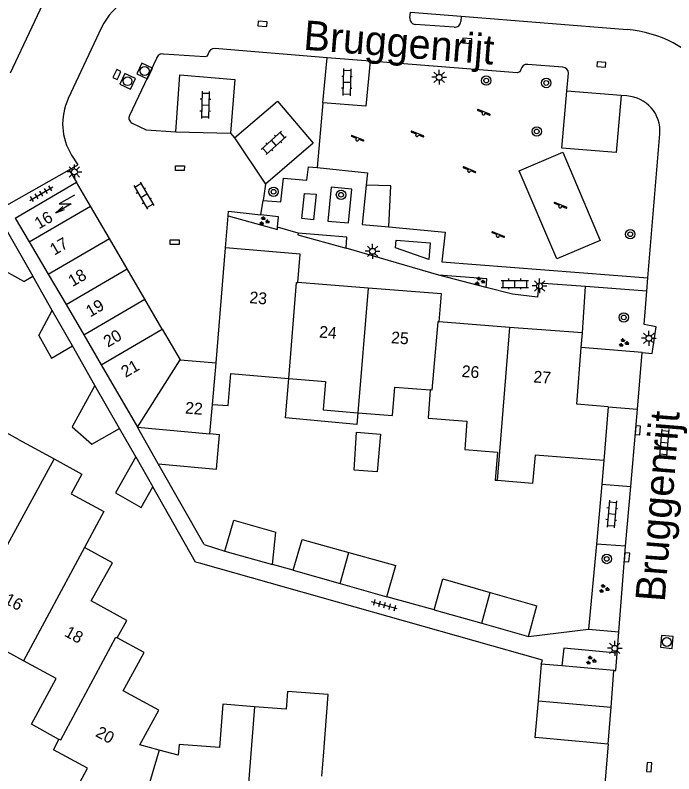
# Model space of a CAD drawing. Extents: x 126000 to 131009, y 393000 to 395500.
# Drawn here: x 130729.3 to 130785.1, y 395324.1 to 395388.4 of the extents above; entities that cross this region are included whole.
import ezdxf

# ---------------------------------------------------------------- set-up
doc = ezdxf.new("R2010")
doc.units = 0
for name, color, linetype in [('gg-afsc-erfafscheiding', 7, 'Continuous'), ('gg-afsc-muur', 7, 'Continuous'), ('gg-anno-huisnummerreeks BGT', 7, 'Continuous'), ('gg-anno-openbare ruimte label', 7, 'Continuous'), ('gg-bbg-bijgebouw', 7, 'Continuous'), ('gg-bbg-gedigitaliseerde bebouwing', 7, 'Continuous'), ('gg-bbg-gedigitaliseerde bijgebouw', 7, 'Continuous'), ('gg-bbg-hoofdgebouw', 7, 'Continuous'), ('gg-bbg-luifel en loopbrug', 7, 'Continuous'), ('gg-bbg-tussenscheiding', 7, 'Continuous'), ('gg-knt-verharding', 7, 'Continuous'), ('gg-knt-verharding nz', 7, 'Continuous'), ('gt-grn-groengrens', 7, 'Continuous'), ('gt-grn-weggrens', 7, 'Continuous'), ('gt-symb-boom', 7, 'Continuous'), ('gt-symb-groenvak', 7, 'Continuous'), ('gt-symb-klinker verharding', 7, 'Continuous'), ('gt-symb-kolk', 7, 'Continuous'), ('gt-symb-kolk center center', 7, 'Continuous'), ('gt-symb-lichtmast', 7, 'Continuous'), ('gt-symb-rioolschacht', 7, 'Continuous'), ('gt-symb-speelvoorziening', 7, 'Continuous'), ('gt-symb-tegel verharding', 7, 'Continuous'), ('gt-symb-trafo symbool', 7, 'Continuous')]:
    doc.layers.add(name, color=color, linetype=linetype)

# ---------------------------------------------------------------- blocks, each defined once
blk = doc.blocks.new('gt0-KL1')
at = {"layer": 'gt-symb-klinker verharding'}
for p, q in [((-1.15, 0.3), (1.15, 0.3)), ((-1, -0.3), (-1, 0.3)), ((-0.5, 0.3), (-0.5, 0.45)), ((0, -0.3), (0, 0.3)), ((0.5, 0.3), (0.5, 0.45)), ((1, -0.3), (1, 0.3)), ((-1.15, -0.3), (1.15, -0.3)), ((-0.5, -0.45), (-0.5, -0.3)), ((0.5, -0.45), (0.5, -0.3))]:
    blk.add_line(p, q, dxfattribs=at)
blk = doc.blocks.new('gt0-KOLK')
at = {"layer": 'gt-symb-kolk'}
blk.add_lwpolyline([(0, 0), (0.375, 0), (0.375, 0.4), (-0.375, 0.4), (-0.375, 0), (0, 0)], dxfattribs=at)
blk = doc.blocks.new('gt0-HSP')
at = {"layer": 'gt-symb-trafo symbool'}
for points in [[(0.771, 0.746), (-0.529, -0.004), (0.471, -0.004), (-0.829, -0.754)], [(-0.217, -0.24), (-0.829, -0.754), (-0.077, -0.48)]]:
    blk.add_lwpolyline(points, dxfattribs=at)
blk = doc.blocks.new('gt0-LMAST')
at = {"layer": 'gt-symb-lichtmast'}
for p, q in [((-0.182, 0.173), (-0.447, 0.438)), ((-0.005, 0.246), (-0.005, 0.621)), ((0.172, 0.173), (0.437, 0.438)), ((-0.255, -0.004), (-0.63, -0.004)), ((-0.182, -0.181), (-0.447, -0.446)), ((-0.005, -0.254), (-0.005, -0.629)), ((0.437, -0.446), (0.172, -0.181)), ((0.245, -0.004), (0.62, -0.004))]:
    blk.add_line(p, q, dxfattribs=at)
blk.add_circle((-0.005, -0.004), 0.25, dxfattribs=at)
blk = doc.blocks.new('gt0-RS')
at = {"layer": 'gt-symb-rioolschacht'}
blk.add_lwpolyline([(-0.5, -0.5), (0.5, -0.5), (0.5, 0.5), (-0.5, 0.5)], close=True, dxfattribs=at)
blk.add_circle((0, 0), 0.375, dxfattribs=at)
blk = doc.blocks.new('gt0-TEG1')
at = {"layer": 'gt-symb-tegel verharding'}
for p, q in [((-1.125, 0), (1.125, 0)), ((-0.9, -0.25), (-0.9, 0.25)), ((-0.45, -0.25), (-0.45, 0.25)), ((0, -0.25), (0, 0.25)), ((0.45, -0.25), (0.45, 0.25)), ((0.9, -0.25), (0.9, 0.25))]:
    blk.add_line(p, q, dxfattribs=at)
blk = doc.blocks.new('gt0-BOOM')
at = {"layer": 'gt-symb-boom'}
for radius in [0.4, 0.2]:
    blk.add_circle((0, 0), radius, dxfattribs=at)
blk = doc.blocks.new('gt0-KOLKCC')
at = {"layer": 'gt-symb-kolk center center'}
blk.add_lwpolyline([(-0.375, 0.2), (0.375, 0.2), (0.375, -0.2), (-0.375, -0.2)], close=True, dxfattribs=at)
blk = doc.blocks.new('gt0-SV')
at = {"layer": 'gt-symb-speelvoorziening'}
for p, q in [((-0.477, 0.255), (-0.08, 0.096)), ((0.542, -0.076), (-0.449, 0.324)), ((0.125, 0.014), (0.515, -0.143))]:
    blk.add_line(p, q, dxfattribs=at)
for centre, radius, start, end in [((-0.466, 0.291), 0.0369, 63.6251, 252.66016), ((-0.002, -0.005), 0.128, 127.68665, 8.59861), ((0.531, -0.111), 0.0363, 243.50852, 72.54358)]:
    blk.add_arc(centre, radius, start, end, dxfattribs=at)
blk = doc.blocks.new('gt0-GRVAK')
at = {"layer": 'gt-symb-groenvak'}
for p, q in [((-0.11, 0.189), (-0.228, 0.24)), ((-0.182, 0.153), (0.088, 0.153)), ((-0.091, 0.211), (-0.156, 0.322)), ((-0.047, 0.214), (-0.047, 0.393)), ((-0.004, 0.211), (0.061, 0.322)), ((0.015, 0.189), (0.133, 0.24)), ((0.262, -0.052), (0.197, 0.059)), ((0.305, -0.049), (0.305, 0.13)), ((0.349, -0.052), (0.414, 0.059)), ((-0.245, -0.228), (-0.363, -0.177)), ((-0.318, -0.264), (-0.047, -0.264)), ((-0.226, -0.206), (-0.291, -0.095)), ((-0.183, -0.203), (-0.183, -0.024)), ((-0.139, -0.206), (-0.074, -0.095)), ((-0.12, -0.228), (-0.002, -0.177)), ((0.243, -0.074), (0.125, -0.023)), ((0.17, -0.11), (0.441, -0.11)), ((0.368, -0.074), (0.486, -0.023))]:
    blk.add_line(p, q, dxfattribs=at)

msp = doc.modelspace()

# ---------------------------------------------------------------- linework, layer by layer
at = {"layer": 'gg-afsc-erfafscheiding'}
for p, q in [((130727.944, 395371.956), (130733.883, 395375.311)), ((130733.883, 395375.311), (130734.622, 395375.728)), ((130732.468, 395363.398), (130730.819, 395366.294)), ((130736.084, 395357.047), (130734.184, 395360.385)), ((130739.538, 395350.98), (130738.165, 395353.392)), ((130745.338, 395343.573), (130741.448, 395350.404)), ((130744.609, 395342.075), (130740.98, 395348.449)), ((130745.338, 395343.573), (130747.095, 395343)), ((130745.058, 395341.948), (130744.609, 395342.075)), ((130752.886, 395341.377), (130751.139, 395341.859)), ((130764.832, 395338.019), (130760.823, 395339.123)), ((130779.568, 395326.643), (130779.197, 395322.035))]:
    msp.add_line(p, q, dxfattribs=at)
msp.add_lwpolyline([(130773.913, 395333.428), (130774.015, 395333.742), (130745.058, 395341.948)], dxfattribs=at)
at = {"layer": 'gg-afsc-muur'}
for p, q in [((130779.214, 395350.675), (130779.042, 395348.676)), ((130779.042, 395348.676), (130778.588, 395343.598)), ((130778.588, 395343.598), (130777.922, 395336.373)), ((130772.832, 395335.771), (130777.922, 395336.373))]:
    msp.add_line(p, q, dxfattribs=at)
at = {"layer": 'gg-bbg-bijgebouw'}
for p, q in [((130737.302, 395369.505), (130735.711, 395372.238)), ((130738.81, 395366.914), (130737.302, 395369.505)), ((130740.302, 395364.35), (130738.81, 395366.914)), ((130741.788, 395361.797), (130740.302, 395364.35)), ((130741.788, 395361.797), (130743.292, 395359.213)), ((130743.292, 395359.213), (130746.363, 395358.969)), ((130747.095, 395343), (130751.139, 395341.859)), ((130752.886, 395341.377), (130756.87, 395340.246)), ((130756.87, 395340.246), (130760.823, 395339.123)), ((130764.832, 395338.019), (130768.861, 395336.887)), ((130772.832, 395335.771), (130773.534, 395338.375)), ((130768.861, 395336.887), (130772.832, 395335.771)), ((130775.647, 395333.274), (130773.913, 395333.428)), ((130780.073, 395332.881), (130775.647, 395333.274)), ((130779.821, 395329.771), (130780.073, 395332.881)), ((130779.568, 395326.643), (130779.821, 395329.771))]:
    msp.add_line(p, q, dxfattribs=at)
at = {"layer": 'gg-bbg-gedigitaliseerde bebouwing'}
for p, q in [((130729.332, 395371.227), (130730.512, 395369.211)), ((130730.064, 395365.864), (130725.105, 395368.57)), ((130749.51, 395357.88), (130752.5, 395357.63)), ((130729.6, 395352.47), (130727.24, 395353.76)), ((130729.6, 395352.47), (130732.633, 395350.812)), ((130752.29, 395329.59), (130749.6, 395329.81)), ((130755.31, 395323.93), (130755.44, 395325.62))]:
    msp.add_line(p, q, dxfattribs=at)
for points in [[(130746.039, 395355.437), (130747.386, 395355.33), (130747.601, 395358.04), (130749.51, 395357.88)], [(130752.5, 395357.63), (130755.62, 395357.37), (130755.42, 395354.97), (130758.36, 395354.725)], [(130758.36, 395354.725), (130761.31, 395354.48), (130761.5, 395356.89), (130764.5, 395356.66)], [(130764.5, 395356.66), (130764.31, 395354.26), (130767.6, 395354.01), (130767.444, 395351.608)], [(130767.444, 395351.608), (130770.188, 395351.391), (130769.998, 395348.997)], [(130732.633, 395350.812), (130734.972, 395349.533), (130734.061, 395347.868), (130736.844, 395346.346), (130735.199, 395343.298)], [(130737.97, 395335.65), (130738.78, 395337.12), (130735.77, 395338.79), (130737.56, 395342.01), (130735.199, 395343.298)], [(130741.51, 395326.131), (130739.89, 395326.57), (130741.49, 395329.51), (130738.46, 395331.16), (130740.24, 395334.41), (130737.97, 395335.65)], [(130755.44, 395325.62), (130755.857, 395330.839), (130752.412, 395331.114), (130752.29, 395329.59)], [(130749.6, 395329.81), (130746.92, 395330.03), (130746.64, 395326.34), (130743.21, 395326.6), (130743.14, 395325.69), (130741.51, 395326.131)]]:
    msp.add_lwpolyline(points, dxfattribs=at)
at = {"layer": 'gg-bbg-gedigitaliseerde bijgebouw'}
for p, q in [((130730.512, 395369.211), (130732.117, 395366.482)), ((130730.064, 395365.864), (130730.819, 395366.294)), ((130732.117, 395366.482), (130733.636, 395363.898)), ((130733.636, 395363.898), (130735.14, 395361.34)), ((130731.311, 395361.264), (130732.468, 395363.398)), ((130734.184, 395360.385), (130732.468, 395363.398)), ((130735.14, 395361.34), (130736.619, 395358.789)), ((130736.619, 395358.789), (130739.68, 395353.51)), ((130738.165, 395353.392), (130736.084, 395357.047)), ((130745.81, 395352.94), (130746.039, 395355.437)), ((130739.68, 395353.51), (130745.81, 395352.94)), ((130739.538, 395350.98), (130740.98, 395348.449)), ((130747.095, 395343), (130747.85, 395345.63)), ((130747.85, 395345.63), (130751.41, 395344.61)), ((130751.139, 395341.859), (130751.41, 395344.61)), ((130752.886, 395341.377), (130753.633, 395343.991)), ((130753.633, 395343.991), (130757.61, 395342.88)), ((130757.61, 395342.88), (130761.575, 395341.772)), ((130760.823, 395339.123), (130761.575, 395341.772)), ((130764.832, 395338.019), (130765.58, 395340.643)), ((130765.58, 395340.643), (130769.59, 395339.501)), ((130769.59, 395339.501), (130773.534, 395338.375)), ((130773.913, 395333.428), (130773.636, 395330.313)), ((130779.568, 395326.643), (130773.41, 395327.19))]:
    msp.add_line(p, q, dxfattribs=at)
for points in [[(130726.696, 395371.417), (130728.452, 395370.459), (130730.819, 395366.294)], [(130731.311, 395361.264), (130732.392, 395359.365), (130734.184, 395360.385)], [(130736.084, 395357.047), (130734.154, 395353.544), (130735.81, 395352.051), (130738.165, 395353.392)], [(130739.538, 395350.98), (130737.817, 395347.933), (130739.994, 395346.703), (130740.98, 395348.449)], [(130773.636, 395330.313), (130773.359, 395327.194), (130773.41, 395327.19)]]:
    msp.add_lwpolyline(points, dxfattribs=at)
at = {"layer": 'gg-bbg-hoofdgebouw'}
for p, q in [((130728.921, 395383.529), (130731.89, 395389.854)), ((130729.332, 395371.227), (130734.513, 395374.259)), ((130735.711, 395372.238), (130734.513, 395374.259)), ((130746.363, 395358.969), (130747.133, 395368.708)), ((130759.229, 395365.293), (130753.281, 395365.755)), ((130771.22, 395361.966), (130765.257, 395362.422)), ((130777.401, 395361.493), (130771.22, 395361.966)), ((130777.301, 395360.268), (130777.401, 395361.493)), ((130779.592, 395355.215), (130779.214, 395350.675)), ((130770.167, 395348.983), (130769.998, 395348.997))]:
    msp.add_line(p, q, dxfattribs=at)
for points in [[(130753.281, 395365.755), (130753.469, 395368.174), (130747.133, 395368.708)], [(130765.257, 395362.422), (130765.448, 395364.81), (130759.229, 395365.293)], [(130779.592, 395355.215), (130776.911, 395355.464), (130777.301, 395360.268)], [(130779.214, 395350.675), (130773.382, 395351.13), (130773.178, 395348.738), (130770.167, 395348.983)], [(130730.023, 395333.706), (130727.226, 395335.23), (130725.12, 395331.365), (130722.509, 395332.779), (130725.083, 395337.505)], [(130733.011, 395327.028), (130730.689, 395328.331), (130732.795, 395332.196), (130730.023, 395333.706)], [(130738.778, 395316.683), (130734.861, 395317.792), (130735.727, 395319.471), (130733.375, 395320.737), (130735.457, 395324.607), (130732.577, 395326.164), (130733.011, 395327.028)]]:
    msp.add_lwpolyline(points, dxfattribs=at)
at = {"layer": 'gg-bbg-luifel en loopbrug'}
msp.add_line((130741.448, 395350.404), (130739.68, 395353.51), dxfattribs=at)
for points in [[(130758.36, 395354.725), (130758.278, 395353.724), (130752.225, 395354.287), (130752.5, 395357.63)], [(130741.448, 395350.404), (130746.372, 395349.946), (130746.643, 395352.863), (130745.81, 395352.94)], [(130758.255, 395353.07), (130760.277, 395352.902), (130760.012, 395349.707), (130758.052, 395349.87), (130758.255, 395353.07)]]:
    msp.add_lwpolyline(points, dxfattribs=at)
at = {"layer": 'gg-bbg-tussenscheiding'}
for p, q in [((130730.512, 395369.211), (130735.711, 395372.238)), ((130732.117, 395366.482), (130737.302, 395369.505)), ((130733.636, 395363.898), (130738.81, 395366.914)), ((130759.229, 395365.293), (130758.36, 395354.725)), ((130735.14, 395361.34), (130740.302, 395364.35)), ((130736.619, 395358.789), (130741.788, 395361.797)), ((130771.22, 395361.966), (130770.167, 395348.983)), ((130739.68, 395353.51), (130743.292, 395359.213)), ((130746.039, 395355.437), (130746.363, 395358.969)), ((130735.199, 395343.298), (130730.023, 395333.706)), ((130756.87, 395340.246), (130757.61, 395342.88)), ((130768.861, 395336.887), (130769.59, 395339.501)), ((130773.636, 395330.313), (130779.821, 395329.771)), ((130749.6, 395329.81), (130748.741, 395318.965)), ((130741.51, 395326.131), (130738.778, 395316.683))]:
    msp.add_line(p, q, dxfattribs=at)
for points in [[(130752.5, 395357.63), (130753.17, 395365.77), (130753.281, 395365.755)], [(130765.257, 395362.422), (130765.15, 395362.44), (130764.63, 395356.65), (130764.5, 395356.66)], [(130732.633, 395350.812), (130730.057, 395346.104), (130728.29, 395342.88), (130728.17, 395342.95), (130725.2, 395337.45), (130725.083, 395337.505)], [(130733.011, 395327.028), (130733.032, 395327.071), (130733.18, 395326.99), (130737.85, 395335.71), (130737.97, 395335.65)]]:
    msp.add_lwpolyline(points, dxfattribs=at)
at = {"layer": 'gg-knt-verharding'}
for p, q in [((130762.779, 395388.209), (130762.831, 395388.682)), ((130767.123, 395388.335), (130767.09, 395387.885)), ((130767.123, 395388.335), (130781.182, 395387.199)), ((130736.649, 395387.389), (130733.817, 395381.35)), ((130766.529, 395387.403), (130763.246, 395387.641)), ((130755.755, 395384.802), (130746.251, 395385.608)), ((130755.394, 395380.987), (130755.755, 395384.802)), ((130741.299, 395384.758), (130739.02, 395379.929)), ((130775.747, 395384.019), (130772.761, 395384.253)), ((130776.077, 395381.975), (130776.207, 395383.507)), ((130781.165, 395381.575), (130780.683, 395381.612)), ((130747.557, 395378.429), (130747.918, 395378.042)), ((130782.956, 395366.167), (130783.959, 395378.379)), ((130734.104, 395376.558), (130734.622, 395375.728)), ((130733.883, 395375.311), (130734.513, 395374.259)), ((130750.532, 395374.087), (130750.327, 395372.721)), ((130750.152, 395371.497), (130750.327, 395372.721)), ((130747.133, 395368.708), (130747.363, 395371.407)), ((130753.301, 395369.936), (130751.556, 395370.462)), ((130765.217, 395366.39), (130757.375, 395368.679)), ((130782.863, 395365.025), (130782.956, 395366.167)), ((130782.863, 395365.025), (130777.648, 395365.417)), ((130782.057, 395355.025), (130782.475, 395359.83)), ((130781.488, 395348.474), (130782.057, 395355.025)), ((130779.042, 395348.676), (130781.488, 395348.474)), ((130781.048, 395343.412), (130778.588, 395343.598)), ((130780.479, 395336.153), (130781.048, 395343.412)), ((130777.922, 395336.373), (130780.479, 395336.153)), ((130780.339, 395334.363), (130780.479, 395336.153))]:
    msp.add_line(p, q, dxfattribs=at)
for points in [[(130745.69, 395385.152), (130745.589, 395384.956), (130745.381, 395384.883), (130741.891, 395385.124)], [(130759.397, 395384.527), (130759.052, 395380.702), (130755.394, 395380.987)], [(130772.192, 395383.809), (130772.088, 395383.613), (130771.878, 395383.541), (130759.397, 395384.527)], [(130742.926, 395378.546), (130743.275, 395383.365), (130747.924, 395382.974), (130747.557, 395378.429)], [(130780.683, 395381.612), (130780.271, 395376.786), (130775.644, 395377.164), (130776.077, 395381.975)], [(130747.918, 395378.042), (130751.558, 395381.13), (130754.57, 395377.575), (130750.532, 395374.087)], [(130739.242, 395379.269), (130740.415, 395378.718), (130742.926, 395378.546)], [(130778.907, 395369.335), (130775.233, 395367.768), (130772.026, 395375.236), (130775.73, 395376.819), (130778.907, 395369.335)], [(130750.327, 395372.721), (130751.848, 395372.611), (130752.063, 395374.609), (130754.027, 395374.433), (130754.173, 395375.582), (130754.904, 395375.507)], [(130754.904, 395375.507), (130759.168, 395375.07), (130759.066, 395374.021)], [(130759.066, 395374.021), (130758.742, 395370.685), (130760.981, 395370.474)], [(130754.601, 395371.091), (130753.622, 395371.182), (130753.852, 395373.32), (130754.844, 395373.248), (130754.601, 395371.091)], [(130757.859, 395373.687), (130756.099, 395373.841), (130755.819, 395370.977), (130757.56, 395370.835), (130757.859, 395373.687)], [(130747.363, 395371.407), (130747.397, 395371.8), (130750.152, 395371.497)], [(130751.556, 395370.462), (130751.625, 395371.321), (130750.152, 395371.497)], [(130760.981, 395370.474), (130765.772, 395370.022), (130765.477, 395367.506), (130782.956, 395366.167)], [(130757.375, 395368.679), (130757.426, 395369.609), (130753.301, 395369.936)], [(130764.493, 395369.127), (130764.382, 395367.717), (130761.557, 395368.712), (130761.607, 395369.353), (130764.493, 395369.127)], [(130769.229, 395365.348), (130769.292, 395366.078), (130765.217, 395366.39)], [(130777.648, 395365.417), (130773.711, 395365.713), (130773.6, 395364.536), (130771.474, 395364.764), (130769.229, 395365.348)], [(130782.475, 395359.83), (130783.306, 395359.748), (130783.649, 395362.021), (130782.632, 395362.219), (130782.863, 395365.025)], [(130780.339, 395334.363), (130775.814, 395334.777), (130775.647, 395333.274)], [(130780.073, 395332.881), (130780.222, 395332.874), (130780.339, 395334.363)]]:
    msp.add_lwpolyline(points, dxfattribs=at)
for centre, radius, start, end in [((130741.383, 395385.17), 5.228, 85.35901, 154.88408), ((130763.289, 395388.152), 0.513, 173.66021, 265.19272), ((130766.571, 395387.922), 0.52, 265.36071, 355.97632), ((130780.353, 395376.96), 10.272, 355.67204, 85.37099), ((130746.22, 395385.073), 0.536, 86.65114, 171.55964), ((130741.775, 395384.65), 0.488, 76.2169, 167.23539), ((130772.7, 395383.744), 0.513, 83.22196, 172.70903), ((130775.715, 395383.528), 0.493, 357.61136, 86.26406), ((130781.001, 395378.612), 2.967, 355.49413, 86.82694), ((130738.365, 395379.218), 5.023, 154.88147, 211.9734), ((130739.434, 395379.701), 0.473, 151.13028, 246.05186)]:
    msp.add_arc(centre, radius, start, end, dxfattribs=at)
at = {"layer": 'gg-knt-verharding nz'}
for p, q in [((130759.397, 395384.527), (130755.755, 395384.802)), ((130780.683, 395381.612), (130776.077, 395381.975)), ((130742.926, 395378.546), (130747.557, 395378.429)), ((130747.918, 395378.042), (130750.532, 395374.087)), ((130781.048, 395343.412), (130781.488, 395348.474))]:
    msp.add_line(p, q, dxfattribs=at)
at = {"layer": 'gt-grn-groengrens'}
for p, q in [((130755.394, 395380.987), (130754.904, 395375.507)), ((130769.229, 395365.348), (130765.217, 395366.39)), ((130777.401, 395361.493), (130777.648, 395365.417)), ((130782.475, 395359.83), (130777.301, 395360.268)), ((130779.592, 395355.215), (130782.057, 395355.025))]:
    msp.add_line(p, q, dxfattribs=at)
for points in [[(130760.981, 395370.474), (130761.159, 395373.963), (130759.066, 395374.021)], [(130747.363, 395371.407), (130751.541, 395370.271), (130751.556, 395370.462)], [(130753.301, 395369.936), (130753.29, 395369.795), (130757.375, 395368.679)]]:
    msp.add_lwpolyline(points, dxfattribs=at)
at = {"layer": 'gt-grn-weggrens'}
msp.add_line((130762.831, 395388.682), (130767.123, 395388.335), dxfattribs=at)

# ---------------------------------------------------------------- block references
at = {"layer": 'gt-symb-boom'}
for p in [(130769.249, 395382.882), (130774.33, 395382.676), (130773.525, 395378.568), (130751.22, 395373.457), (130756.939, 395373.203), (130781.454, 395369.86), (130780.901, 395362.807)]:
    msp.add_blockref('gt0-BOOM', p, dxfattribs=at)
at = {"layer": 'gt-symb-boom', "rotation": -94.47340645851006}
msp.add_blockref('gt0-BOOM', (130779.459, 395342.333), dxfattribs=at)
at = {"layer": 'gt-symb-groenvak'}
for p in [(130750.407, 395370.97), (130768.682, 395365.865), (130780.882, 395360.651), (130779.216, 395339.809), (130778.109, 395333.735)]:
    msp.add_blockref('gt0-GRVAK', p, dxfattribs=at)
at = {"layer": 'gt-symb-klinker verharding'}
for p, rotation in [((130757.43, 395382.744), -91.48935472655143), ((130745.445, 395380.813), -91.48935472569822), ((130751.236, 395377.595), 41.99999127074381), ((130740.221, 395373.131), -59.79306598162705), ((130784.355, 395352.181), 85.00791883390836), ((130779.883, 395346.154), -94.99208116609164)]:
    msp.add_blockref('gt0-KL1', p, dxfattribs=dict(at, rotation=rotation))
msp.add_blockref('gt0-KL1', (130771.674, 395365.644), dxfattribs=at)
at = {"layer": 'gt-symb-kolk'}
for p, rotation in [((130750.267, 395387.492), -4.644721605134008), ((130767.613, 395386.051), -4.644721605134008), ((130778.985, 395384.039), -4.644721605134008), ((130738.127, 395383.324), 64.71651982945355), ((130781.901, 395353.251), -95.27740608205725), ((130780.973, 395342.485), -94.82076607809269), ((130783.261, 395324.679), 86.38792501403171)]:
    msp.add_blockref('gt0-KOLK', p, dxfattribs=dict(at, rotation=rotation))
at = {"layer": 'gt-symb-kolk center center'}
for p, rotation in [((130743.281, 395375.461), 179.02606556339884), ((130742.839, 395369.183), -179.82811317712)]:
    msp.add_blockref('gt0-KOLKCC', p, dxfattribs=dict(at, rotation=rotation))
at = {"layer": 'gt-symb-lichtmast'}
for p in [(130765.264, 395383.164), (130734.347, 395375.144), (130759.617, 395368.413), (130773.771, 395365.478), (130783.035, 395361.04), (130780.144, 395334.765)]:
    msp.add_blockref('gt0-LMAST', p, dxfattribs=at)
at = {"layer": 'gt-symb-rioolschacht'}
for p, rotation in [((130740.295, 395383.694), 64.71651982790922), ((130738.845, 395382.826), 64.71651982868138), ((130784.55, 395335.299), 84.43197594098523)]:
    msp.add_blockref('gt0-RS', p, dxfattribs=dict(at, rotation=rotation))
at = {"layer": 'gt-symb-speelvoorziening'}
for p in [(130769.008, 395380.103), (130763.382, 395378.264), (130758.312, 395377.906), (130767.79, 395375.234), (130775.511, 395372.223), (130770.226, 395369.739)]:
    msp.add_blockref('gt0-SV', p, dxfattribs=at)
at = {"layer": 'gt-symb-tegel verharding'}
for p, rotation in [((130731.532, 395373.294), 30.334805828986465), ((130760.612, 395338.401), 164.10181291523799)]:
    msp.add_blockref('gt0-TEG1', p, dxfattribs=dict(at, rotation=rotation))
at = {"layer": 'gt-symb-trafo symbool'}
msp.add_blockref('gt0-HSP', (130733.582, 395372.436), dxfattribs=at)

# ---------------------------------------------------------------- texts
at = {"layer": 'gg-anno-huisnummerreeks BGT'}
for s, rotation, p in [('16', 30.7, (130731.332, 395370.257)), ('17', 30.2, (130732.631, 395368.036)), ('18', 30.2, (130734.179, 395365.374)), ('23', 355.2, (130749.141, 395364.023)), ('19', 30.2, (130735.679, 395362.797)), ('20', 30.2, (130737.169, 395360.238)), ('24', 355.6, (130755.057, 395361.103)), ('25', 355.6, (130761.154, 395360.629)), ('21', 30.2, (130738.664, 395357.67)), ('26', 355.6, (130767.138, 395357.765)), ('27', 355.6, (130773.214, 395357.301)), ('22', 355.5, (130743.696, 395354.667)), ('16', 331.4, (130728.313, 395338.624)), ('18', 331.4, (130733.423, 395335.84)), ('20', 331.4, (130736.054, 395327.347))]:
    msp.add_text(s, height=1, rotation=rotation, dxfattribs=at).set_placement(p)
at = {"layer": 'gg-anno-openbare ruimte label'}
for rotation, p in [(355.5, (130753.701, 395385.506)), (85.5, (130784.373, 395338.649))]:
    msp.add_text('Bruggenrijt', height=2.5, rotation=rotation, dxfattribs=at).set_placement(p)

doc.saveas('drawing.dxf')
